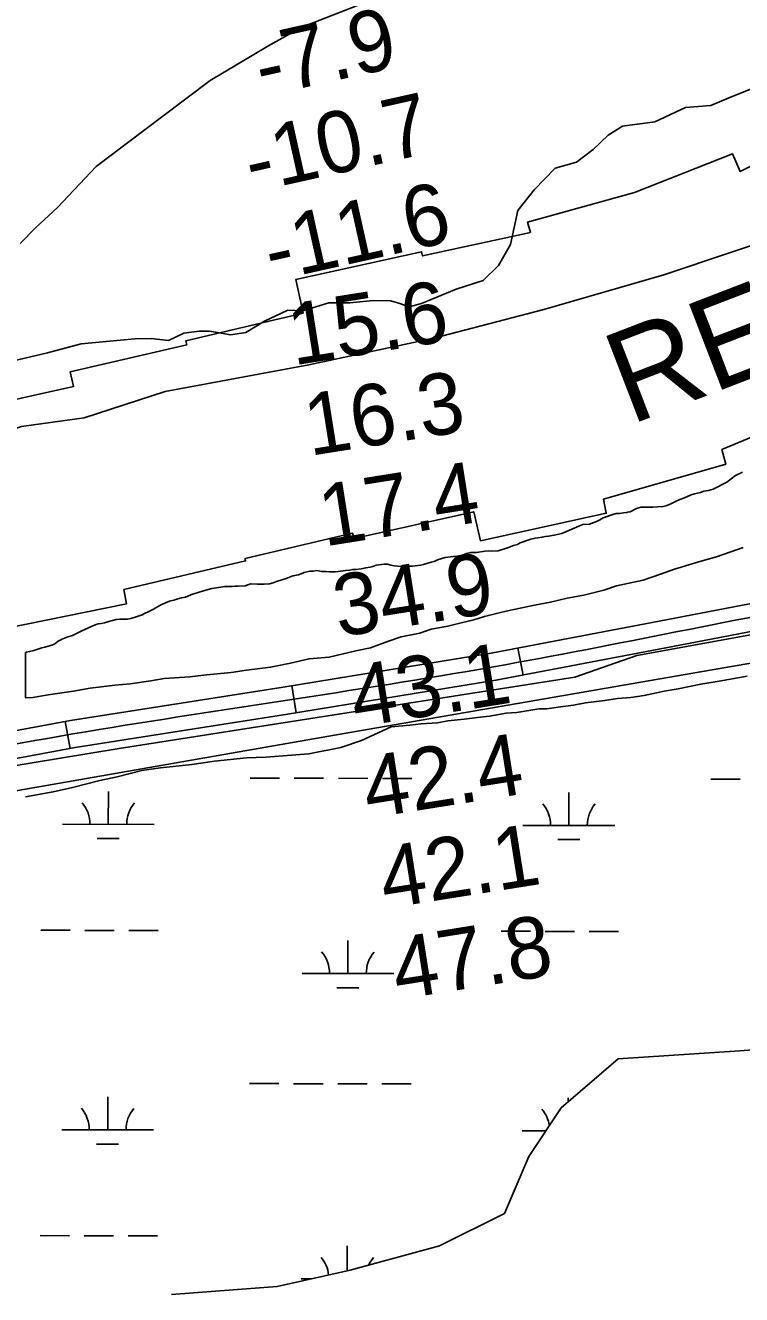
# Model space of a CAD drawing. Extents: x 3180038 to 3217926, y 922069 to 947485.
# Drawn here: x 3191273 to 3192054, y 931101 to 932483 of the extents above; entities that cross this region are included whole.
import ezdxf

# ---------------------------------------------------------------- set-up
doc = ezdxf.new("R2010")
doc.units = 0
for name, color, linetype in [('V-RIVR-EDGE', 7, 'Continuous'), ('V-RIVR-RANG', 7, 'Continuous'), ('V-ROAD-CNTR', 7, 'Continuous'), ('V-RRAP-RVMT', 7, 'Continuous'), ('V-RRAP-RVMT-IDEN', 7, 'Continuous'), ('V-SITE-VEGE', 7, 'Continuous'), ('V-TOPO-SHOR', 7, 'Continuous'), ('V-WETL-SWMP', 7, 'Continuous')]:
    doc.layers.add(name, color=color, linetype=linetype)

msp = doc.modelspace()

# ---------------------------------------------------------------- linework, layer by layer
at = {"layer": 'V-RIVR-EDGE'}
for points in [[(3191267.3, 932245.6), (3191284.1, 932262.8), (3191307.9, 932284.9), (3191350.1, 932329.6), (3191421.4, 932383.4), (3191474.4, 932423.2), (3191537.1, 932460.8), (3191574.4, 932481.2), (3191641.4, 932507.5)], [(3192092.3, 932425.4), (3192038.9, 932404), (3192020, 932395.9), (3191992.4, 932393.8), (3191958.9, 932378.3), (3191923.8, 932373.5), (3191908.2, 932363.8), (3191891.9, 932348.2), (3191873.6, 932334.2), (3191850.3, 932327.8)], [(3191850.3, 932327.8), (3191827.6, 932304.1), (3191809.7, 932281.5), (3191801.6, 932244.8), (3191788.5, 932221.6), (3191771.8, 932205.5), (3191742.6, 932195.9), (3191704.8, 932180.3), (3191691.3, 932176.6), (3191680, 932180.9), (3191670.8, 932183.1), (3191651.9, 932183.7), (3191626.5, 932181), (3191603.9, 932181.1), (3191575.3, 932172.5), (3191559.1, 932173.1), (3191533.7, 932161.3), (3191513.1, 932148.9), (3191496.4, 932146.3), (3191480.2, 932149), (3191473.7, 932150.1), (3191462.4, 932150.1), (3191445.7, 932148), (3191428.9, 932140), (3191410, 932142.2), (3191392.2, 932141.7), (3191333.9, 932136.4), (3191297.2, 932126.8), (3191252.4, 932116.1)], [(3191224.7, 932032), (3191268.9, 932046.5), (3191337, 932056), (3191425.5, 932084.4), (3191511.4, 932100.4), (3191582.1, 932113.7), (3191718.2, 932142.5), (3191838.1, 932174), (3191968.8, 932211.5), (3192113, 932259.7)]]:
    msp.add_lwpolyline(points, dxfattribs=at)
at = {"layer": 'V-ROAD-CNTR'}
for p, q in [((3191809.7, 931805.1), (3191815.4, 931775.6)), ((3191563.5, 931764.2), (3191568.3, 931734.6)), ((3191316.2, 931725.2), (3191321.7, 931695.7))]:
    msp.add_line(p, q, dxfattribs=at)
for points in [[(3190243.5, 931495.4), (3190880, 931640.6), (3191100.7, 931685.3), (3191322.2, 931726.3), (3191551.7, 931762.3), (3191780.5, 931799.5), (3191980.8, 931837.8), (3192181.2, 931876.3)], [(3190250.4, 931466.3), (3190886.3, 931611.3), (3191106.4, 931655.9), (3191327.2, 931696.8), (3191556.4, 931732.6), (3191785.8, 931770), (3191986.4, 931808.3), (3192186.8, 931846.8)]]:
    msp.add_lwpolyline(points, dxfattribs=at)
msp.add_spline([(3190883.1, 931626), (3191324.7, 931711.5), (3191783.2, 931784.7), (3192184, 931861.5), (3192450.5, 931911.8), (3192534, 931939.4), (3192579.2, 931975), (3192650.8, 932051.8), (3192722.8, 932059.3), (3192919.2, 932122.2), (3193196.7, 932214.3), (3193390.7, 932283.3), (3193596.7, 932381.4), (3193810.3, 932493.3), (3193961.5, 932582.8), (3194195.7, 932716), (3194388.9, 932830.6), (3194615.4, 932953.5), (3194773.5, 933009.2), (3194936.2, 933060.2), (3195089.6, 933092.9), (3195267.4, 933093.6), (3195362.5, 933097.1), (3195546, 933098.8), (3195769.9, 933097.4), (3195942.4, 933091.9), (3196104.9, 933096.2), (3196211.3, 933092.6), (3196377, 933082), (3196525.9, 933080.9), (3196707.8, 933088), (3196883.4, 933088), (3197078.6, 933094.3), (3197228.2, 933084.5), (3197336.8, 933053.8), (3197413.5, 933012.4), (3197553.8, 932960.6), (3197689.8, 932913), (3197822.2, 932876.4), (3197956.7, 932845.7), (3198116.1, 932804.1)], degree=3, dxfattribs=at)
at = {"layer": 'V-RRAP-RVMT'}
for points in [[(3191823.7, 932257.8), (3191820.4, 932269.1), (3191936.8, 932301.3), (3192043.7, 932343.3), (3192052.2, 932324), (3192138.5, 932368)], [(3190429.5, 931890.8), (3190563.6, 931911.1), (3190564.5, 931906.8), (3190686.5, 931928.1), (3190685.1, 931935.8), (3190820.8, 931958.6), (3190823.1, 931947.5), (3190956.3, 931972.1), (3190957.5, 931966.8), (3191074.2, 931992.1), (3191073, 931997.6), (3191204.7, 932024.3), (3191196.4, 932061.4), (3191325.6, 932089.9), (3191322, 932106), (3191448.9, 932135.4), (3191447.8, 932139.6), (3191575.9, 932169.9), (3191567.8, 932206.6), (3191704.9, 932236.7), (3191706, 932232.2), (3191823.7, 932257.8)], [(3192155.2, 932072.5), (3192032.1, 932021.5), (3192036.4, 932005.2), (3191903.1, 931967.3), (3191906.1, 931951.9), (3191768.9, 931921.8)], [(3191768.9, 931921.8), (3191761.6, 931953.6), (3191631.2, 931924.3), (3191629.5, 931930.3), (3191512.5, 931902.7), (3191513, 931900), (3191380.3, 931868.7), (3191383.3, 931853.4), (3191252.7, 931826.8), (3191254.9, 931814.5), (3191124.4, 931787.5), (3191124.6, 931786.3), (3190994.9, 931760.7), (3190995.8, 931756.1), (3190863.4, 931731.4), (3190864.8, 931722.9), (3190730.8, 931696.9), (3190732.2, 931688.8), (3190592.8, 931663.2), (3190592.2, 931665.9), (3190463.8, 931645), (3190460.9, 931661.1), (3190330, 931638)]]:
    msp.add_lwpolyline(points, dxfattribs=at)
at = {"layer": 'V-SITE-VEGE'}
for p, q in [((3192029, 931769), (3192009.3, 931765.9)), ((3192059.5, 931774.5), (3192029, 931769)), ((3191947.5, 931753.4), (3191933, 931751.1)), ((3191969.3, 931758.1), (3191947.5, 931753.4)), ((3191984.6, 931760.5), (3191969.3, 931758.1)), ((3192009.3, 931765.9), (3191984.6, 931760.5)), ((3191853.7, 931740.6), (3191841.3, 931739)), ((3191870.4, 931743), (3191853.7, 931740.6)), ((3191883.5, 931745.4), (3191870.4, 931743)), ((3191904.6, 931747.8), (3191883.5, 931745.4)), ((3191918.4, 931750.2), (3191904.6, 931747.8)), ((3191933, 931751.1), (3191918.4, 931750.2)), ((3191733.6, 931726), (3191722, 931723.7)), ((3191751.1, 931727.7), (3191733.6, 931726)), ((3191765.7, 931729.3), (3191751.1, 931727.7)), ((3191778.7, 931730.9), (3191765.7, 931729.3)), ((3191796.9, 931734.1), (3191778.7, 931730.9)), ((3191808.6, 931735), (3191796.9, 931734.1)), ((3191832.6, 931738.9), (3191808.6, 931735)), ((3191841.3, 931739), (3191832.6, 931738.9)), ((3191671.8, 931719.4), (3191639.2, 931704.4)), ((3191692.1, 931721.1), (3191671.8, 931719.4)), ((3191704.5, 931722.7), (3191692.1, 931721.1)), ((3191722, 931723.7), (3191704.5, 931722.7)), ((3191639.2, 931704.4), (3191616.7, 931696.9)), ((3191514, 931685.4), (3191479.1, 931682)), ((3191535.2, 931686.4), (3191514, 931685.4)), ((3191581.8, 931689.9), (3191535.2, 931686.4)), ((3191616.7, 931696.9), (3191581.8, 931689.9)), ((3191399.8, 931671.6), (3191372.9, 931664.7)), ((3191420.2, 931674.7), (3191399.8, 931671.6)), ((3191454.4, 931678.1), (3191420.2, 931674.7)), ((3191479.1, 931682), (3191454.4, 931678.1)), ((3191354, 931660.8), (3191324.2, 931653.1)), ((3191372.9, 931664.7), (3191354, 931660.8)), ((3191303.2, 931648.5), (3191273, 931643.2)), ((3191324.2, 931653.1), (3191303.2, 931648.5))]:
    msp.add_line(p, q, dxfattribs=at)
for points in [[(3192054.5, 931996.8), (3192046.8, 931992.9), (3192037.4, 931985.7), (3192022.6, 931978.2), (3192017.4, 931976.8), (3192012.3, 931975.8), (3192008.9, 931974.6), (3192002.3, 931973), (3191998.8, 931971.8), (3191991.3, 931968.7), (3191986.3, 931966.9), (3191982.4, 931965), (3191978.5, 931963.3), (3191975.8, 931961.9), (3191971.2, 931960.1), (3191968, 931959.3), (3191962.1, 931958.8), (3191956.8, 931958.5), (3191952.2, 931958.5), (3191949, 931958.7), (3191944, 931958.7), (3191939, 931957), (3191932.1, 931953.5), (3191929.1, 931953), (3191928.7, 931952.8), (3191925, 931952.5), (3191920.7, 931951.8), (3191917, 931951.5), (3191913.1, 931950.6), (3191909.9, 931949.4), (3191907, 931948.4), (3191902.6, 931946.8), (3191897.2, 931943.8), (3191892.6, 931941.7), (3191887.8, 931940.2), (3191880.5, 931939.7), (3191876.8, 931938.1), (3191873.6, 931936.9), (3191857.6, 931929.9), (3191849.4, 931928.2), (3191843, 931927), (3191839.8, 931926.5), (3191836.4, 931925.8), (3191831.6, 931925.3)], [(3191831.6, 931925.3), (3191828.6, 931924.8), (3191823.8, 931923.8), (3191812.4, 931919.6), (3191809.2, 931917.9), (3191805.1, 931916.8), (3191799.6, 931914.6), (3191788.4, 931910.9), (3191781.3, 931910.6), (3191777.4, 931910.8), (3191773.7, 931910.5), (3191764.6, 931909.3), (3191758.4, 931909.2), (3191753.8, 931908), (3191750.2, 931906.8), (3191745.4, 931905.6), (3191743.1, 931904.7), (3191739.4, 931904.7), (3191730.5, 931903.7), (3191722.1, 931901.1), (3191718.4, 931899.4), (3191715.4, 931898.5), (3191707, 931896.1), (3191703.6, 931895.4), (3191700.6, 931894.9), (3191694.9, 931894.4), (3191691.4, 931894.4), (3191686.4, 931893.6), (3191683, 931893.8), (3191674.9, 931894.7), (3191671.3, 931895.3), (3191667.6, 931896.4), (3191663.9, 931896.6), (3191655.4, 931895.2), (3191651.8, 931894), (3191648.8, 931893.3), (3191644.2, 931892.5), (3191638.8, 931891.3), (3191633.7, 931890.8), (3191629.8, 931890.8), (3191626.8, 931890.1), (3191622, 931889.6), (3191613.8, 931888.3), (3191610.6, 931888.1), (3191604.4, 931888), (3191600.7, 931888.4), (3191595.9, 931888.6), (3191590.7, 931889.5), (3191586.8, 931889), (3191583.1, 931888.7), (3191576.9, 931887.5), (3191573.5, 931885.9), (3191570.5, 931884.9), (3191564.6, 931883.7), (3191560.7, 931882.3), (3191557.3, 931880.9), (3191546.8, 931877.4), (3191543.1, 931876.2), (3191539, 931875.2), (3191533.1, 931874.5), (3191529.4, 931874.7), (3191526, 931874.7), (3191518.6, 931875.1), (3191515.4, 931874.1), (3191512.5, 931872.9), (3191504.9, 931872.4), (3191501.7, 931872.4), (3191498.3, 931872.1), (3191490.5, 931872), (3191486.1, 931871.5), (3191476.3, 931869.8), (3191467.1, 931867.5), (3191463.5, 931866.3), (3191460.1, 931865.3), (3191455.3, 931863.7), (3191447.5, 931860.4), (3191443.2, 931859.7), (3191439, 931858.7), (3191434.7, 931857.3), (3191430.1, 931856.1), (3191425.6, 931854.2), (3191421.9, 931852.6), (3191418.7, 931850.9), (3191412.8, 931847.5), (3191408.9, 931845.8), (3191401.4, 931842.1), (3191401.2, 931841.8), (3191393.6, 931839), (3191387.9, 931837.4), (3191384.3, 931836.6), (3191375.8, 931836.6), (3191371.9, 931836.1), (3191368, 931835.1), (3191365, 931834.2), (3191359.3, 931832.7), (3191356.1, 931832), (3191352.2, 931831.3), (3191347.2, 931829.6), (3191341.7, 931827.1), (3191334.7, 931824), (3191331.5, 931822.4)], [(3191273, 931800.4), (3191273, 931751), (3191281.1, 931751.1), (3191297.9, 931754.2), (3191325.5, 931758.2), (3191343.7, 931761.3), (3191370.6, 931764.6), (3191387.3, 931766.2), (3191409.9, 931769.4), (3191424.4, 931771.8), (3191452.1, 931773.6), (3191470.3, 931776), (3191497.2, 931778.5), (3191514, 931780.9), (3191540.2, 931784.2), (3191562, 931788.8), (3191582.3, 931793.4), (3191604.2, 931795.2), (3191633.2, 931802.1), (3191649.2, 931805.2), (3191668.8, 931812.7), (3191682.6, 931817.3), (3191702.9, 931821.2), (3191715.3, 931825.7), (3191733.5, 931828.8), (3191745.1, 931831.9), (3191761.8, 931835.7), (3191773.4, 931839.5), (3191792.3, 931844.1), (3191805.4, 931847.2), (3191827.9, 931851.9), (3191845.4, 931855), (3191863.5, 931859.6), (3191881.7, 931862.7), (3191903.5, 931868.1), (3191917.3, 931872.7), (3191946.4, 931878.9), (3191965.2, 931885.7), (3191980.5, 931890.9), (3192008, 931899.3), (3192026.2, 931904.6), (3192055.2, 931914.5)], [(3191331.5, 931822.4), (3191324.2, 931818.9), (3191319.2, 931817.2), (3191313.9, 931815.3), (3191308.9, 931812.5), (3191305, 931809.8), (3191301.8, 931808.1), (3191297.9, 931807.2), (3191294.1, 931806), (3191291.1, 931805.3), (3191282.2, 931802.4), (3191277.6, 931801.2), (3191274.2, 931800.5), (3191273, 931800.4)]]:
    msp.add_lwpolyline(points, dxfattribs=at)
at = {"layer": 'V-TOPO-SHOR'}
msp.add_lwpolyline([(3189751.2, 931207.4), (3189763.9, 931270.2), (3189791, 931314.1), (3189821.4, 931344.5), (3190476.7, 931499.9), (3190882, 931597.8), (3191088.1, 931648.5), (3191375.2, 931695.8), (3191871.8, 931773.5), (3191939.3, 931797.1), (3192479.8, 931895.1)], dxfattribs=at)
at = {"layer": 'V-WETL-SWMP'}
for p, q in [((3191618.2, 931711.6), (3192078.2, 931791.3)), ((3191007.8, 931605.4), (3191618.2, 931711.6)), ((3191518.1, 931663.4), (3191550.1, 931663.3)), ((3191566.1, 931663.3), (3191598.1, 931663.2)), ((3191614.1, 931663.2), (3191646.1, 931663.1)), ((3191662.1, 931663.1), (3191694.1, 931663)), ((3192020, 931662.3), (3192052, 931662.2)), ((3191363.4, 931613), (3191363.5, 931649)), ((3191865.3, 931611.9), (3191865.4, 931647.9)), ((3191313.4, 931613.1), (3191413.4, 931612.9)), ((3191815.3, 931612), (3191915.3, 931611.8)), ((3191351.4, 931597.6), (3191375.4, 931597.6)), ((3191853.3, 931596.5), (3191877.3, 931596.4)), ((3191289.7, 931497.8), (3191321.7, 931497.7)), ((3191337.7, 931497.6), (3191369.7, 931497.6)), ((3191385.7, 931497.5), (3191417.7, 931497.5)), ((3191791.6, 931496.6), (3191823.6, 931496.6)), ((3191839.6, 931496.5), (3191871.6, 931496.4)), ((3191887.6, 931496.4), (3191919.6, 931496.3)), ((3191624.5, 931450.6), (3191624.6, 931486.6)), ((3191574.5, 931450.7), (3191674.5, 931450.5)), ((3191612.4, 931435.2), (3191636.4, 931435.1)), ((3192051.6, 931366.4), (3191918.9, 931357.6)), ((3192175.5, 931375.3), (3192051.6, 931366.4)), ((3191918.9, 931357.6), (3191857, 931304.5)), ((3191517.4, 931330.7), (3191549.4, 931330.7)), ((3191565.4, 931330.6), (3191597.4, 931330.6)), ((3191613.4, 931330.5), (3191645.4, 931330.5)), ((3191661.4, 931330.4), (3191693.4, 931330.3)), ((3191362.7, 931280.3), (3191362.7, 931316.3)), ((3191864.6, 931311), (3191864.6, 931315.2)), ((3191857, 931304.5), (3191821.6, 931251.4)), ((3191312.7, 931280.5), (3191412.7, 931280.2)), ((3191814.6, 931279.3), (3191840.2, 931279.3)), ((3191350.6, 931264.9), (3191374.6, 931264.9)), ((3191821.6, 931251.4), (3191795.1, 931189.4)), ((3191795.1, 931189.4), (3191724.3, 931154)), ((3191289, 931165.1), (3191321, 931165)), ((3191337, 931165), (3191369, 931164.9)), ((3191385, 931164.9), (3191417, 931164.8)), ((3191623.7, 931126.7), (3191623.8, 931153.9)), ((3191724.3, 931154), (3191627, 931127.4)), ((3191627, 931127.4), (3191547.4, 931109.7)), ((3191573.7, 931118), (3191584.5, 931118)), ((3191547.4, 931109.7), (3191432.4, 931100.9))]:
    msp.add_line(p, q, dxfattribs=at)
for centre, start, end in [((3191308.2, 931613.6), 359.099, 40.6427), ((3191418.7, 931613.4), 139.099, 180.6427), ((3191810.1, 931612.5), 359.099, 40.6427), ((3191920.6, 931612.2), 139.099, 180.6427), ((3191569.2, 931451.2), 359.099, 40.6427), ((3191679.7, 931450.9), 139.099, 180.6427), ((3191307.4, 931280.9), 359.099, 40.6427), ((3191417.9, 931280.7), 139.099, 180.6427), ((3191809.3, 931279.8), 8.7533, 40.6427), ((3191568.5, 931118.5), 6.0767, 40.6427), ((3191679, 931118.2), 139.099, 155.4775)]:
    msp.add_arc(centre, 35.2, start, end, dxfattribs=at)

# ---------------------------------------------------------------- texts
at = {"layer": 'V-RIVR-RANG'}
for s, rotation, p in [('-7.9', 12.5894, (3191531, 932405.2)), ('-10.7', 12.5894, (3191519.8, 932301.1)), ('-11.6', 12.5894, (3191541.3, 932204.2)), ('15.6', 9.0283, (3191565, 932112.8)), ('16.3', 9.0283, (3191582.8, 932014.3)), ('17.4', 9.0283, (3191598.7, 931915.6)), ('34.9', 9.0283, (3191614.4, 931816.9)), ('43.1', 9.0283, (3191633, 931718.6)), ('42.4', 9.0283, (3191646.6, 931619.5)), ('42.1', 9.0283, (3191664.9, 931521.1)), ('47.8', 9.0283, (3191678.5, 931422))]:
    msp.add_text(s, height=67, rotation=rotation, dxfattribs=at).set_placement(p)
at = {"layer": 'V-RRAP-RVMT-IDEN'}
msp.add_text('REVET.', height=100, rotation=21.092, dxfattribs=at).set_placement((3191932, 932047.7))

doc.saveas('drawing.dxf')
